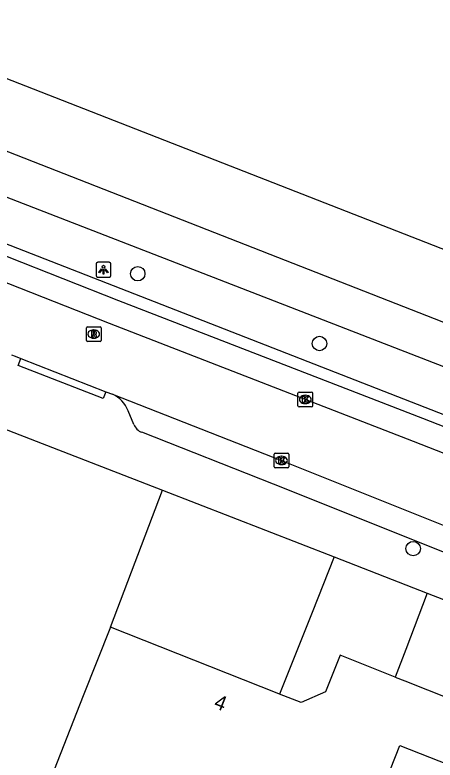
# Model space of a CAD drawing. Extents: x 160026 to 161302, y 384757 to 385701.
# Drawn here: x 160935.3 to 160963.8, y 385081.8 to 385132.3 of the extents above; entities that cross this region are included whole.
import ezdxf

# ---------------------------------------------------------------- set-up
doc = ezdxf.new("R2010")
doc.units = 0
for name, color, linetype in [('IMGEO_Boom', 7, 'Continuous'), ('IMGEO_Groenvoorziening', 7, 'Continuous'), ('IMGEO_Kolk', 7, 'Continuous'), ('IMGEO_Lichtpunt', 7, 'Continuous'), ('IMGEO_Pand', 7, 'Continuous'), ('IMGEO_Pand_nummerreeks', 7, 'Continuous'), ('IMGEO_Rijbaan_lokaal_open', 7, 'Continuous'), ('IMGEO_Rioolput', 7, 'Continuous'), ('IMGEO_Voetpad_open', 7, 'Continuous')]:
    doc.layers.add(name, color=color, linetype=linetype)

msp = doc.modelspace()

# ---------------------------------------------------------------- linework, layer by layer
at = {"layer": 'IMGEO_Boom'}
for centre in [(160943.619, 385114.739), (160955.943, 385110.01), (160962.295, 385096.114)]:
    msp.add_circle(centre, 0.489, dxfattribs=at)
at = {"layer": 'IMGEO_Groenvoorziening'}
msp.add_lwpolyline([(160941.759, 385090.782), (160945.3, 385100.073)], dxfattribs=at)
at = {"layer": 'IMGEO_Kolk'}
for p, q in [((160954.478, 385105.794), (160954.478, 385106.646)), ((160954.553, 385106.72), (160955.405, 385106.72)), ((160955.479, 385106.646), (160955.479, 385105.794)), ((160954.966, 385106.5), (160954.991, 385106.5)), ((160955.405, 385105.72), (160954.553, 385105.72)), ((160954.989, 385105.94), (160954.964, 385105.94)), ((160952.861, 385101.662), (160952.861, 385102.514)), ((160952.936, 385102.588), (160953.788, 385102.588)), ((160953.862, 385102.514), (160953.862, 385101.662)), ((160953.349, 385102.368), (160953.374, 385102.368)), ((160953.788, 385101.588), (160952.936, 385101.588)), ((160953.372, 385101.808), (160953.347, 385101.808))]:
    msp.add_line(p, q, dxfattribs=at)
for points in [[(160954.478, 385105.794), (160954.478, 385106.646)], [(160954.553, 385106.72), (160955.405, 385106.72)], [(160955.479, 385106.646), (160955.479, 385105.794)], [(160954.799, 385106.42), (160954.922, 385106.42), (160954.922, 385106.269), (160955.052, 385106.42), (160955.216, 385106.42), (160955.07, 385106.269), (160955.223, 385106.02), (160955.071, 385106.02), (160954.986, 385106.184), (160954.922, 385106.117), (160954.922, 385106.02), (160954.799, 385106.02), (160954.799, 385106.42)], [(160955.405, 385105.72), (160954.553, 385105.72)], [(160952.861, 385101.662), (160952.861, 385102.514)], [(160952.936, 385102.588), (160953.788, 385102.588)], [(160953.862, 385102.514), (160953.862, 385101.662)], [(160953.182, 385102.288), (160953.305, 385102.288), (160953.305, 385102.137), (160953.435, 385102.288), (160953.599, 385102.288), (160953.453, 385102.137), (160953.606, 385101.888), (160953.454, 385101.888), (160953.369, 385102.052), (160953.305, 385101.985), (160953.305, 385101.888), (160953.182, 385101.888), (160953.182, 385102.288)], [(160953.788, 385101.588), (160952.936, 385101.588)]]:
    msp.add_lwpolyline(points, dxfattribs=at)
for centre, start, end in [((160954.555, 385106.644), 91.552, 178.448), ((160954.555, 385106.644), 91.552, 178.448), ((160955.403, 385106.644), 1.552, 88.448), ((160955.403, 385106.644), 1.552, 88.448), ((160954.555, 385105.796), 181.552, 268.448), ((160954.555, 385105.796), 181.552, 268.448), ((160955.403, 385105.796), 271.552, 358.448), ((160955.403, 385105.796), 271.552, 358.448), ((160952.938, 385102.512), 91.552, 178.448), ((160952.938, 385102.512), 91.552, 178.448), ((160953.786, 385102.512), 1.552, 88.448), ((160953.786, 385102.512), 1.552, 88.448), ((160952.938, 385101.664), 181.552, 268.448), ((160952.938, 385101.664), 181.552, 268.448), ((160953.786, 385101.664), 271.552, 358.448), ((160953.786, 385101.664), 271.552, 358.448)]:
    msp.add_arc(centre, 0.0765, start, end, dxfattribs=at)
for centre, major_axis, ratio, start_param, end_param in [((160954.965, 385106.22), (-0.387, 0.002), 0.722429, 4.712389, 7.853982), ((160954.99, 385106.22), (-0.39, 0.002), 0.717154, 1.570796, 4.712389), ((160953.348, 385102.088), (-0.387, 0.002), 0.722429, 4.712389, 7.853982), ((160953.373, 385102.088), (-0.39, 0.002), 0.717154, 1.570796, 4.712389)]:
    msp.add_ellipse(centre, major_axis=major_axis, ratio=ratio, start_param=start_param, end_param=end_param, dxfattribs=at)
at = {"layer": 'IMGEO_Lichtpunt'}
for p, q in [((160940.795, 385115.419), (160940.795, 385114.612)), ((160940.795, 385115.419), (160940.795, 385114.612)), ((160941.697, 385115.514), (160940.889, 385115.514)), ((160941.697, 385115.514), (160940.889, 385115.514)), ((160941.791, 385114.612), (160941.791, 385115.419)), ((160941.791, 385114.612), (160941.791, 385115.419)), ((160940.889, 385114.518), (160941.697, 385114.518)), ((160940.889, 385114.518), (160941.697, 385114.518))]:
    msp.add_line(p, q, dxfattribs=at)
for points in [[(160941.169, 385115.083), (160941.208, 385115.055), (160941.02, 385114.793), (160940.982, 385114.82), (160941.169, 385115.083)], [(160941.271, 385115.035), (160941.318, 385115.035), (160941.318, 385114.713), (160941.271, 385114.713), (160941.271, 385115.035)], [(160941.381, 385115.055), (160941.419, 385115.082), (160941.606, 385114.82), (160941.567, 385114.792), (160941.381, 385115.055)]]:
    msp.add_lwpolyline(points, dxfattribs=at)
msp.add_circle((160941.294, 385115.217), 0.0994, dxfattribs=at)
for centre, start, end in [((160940.889, 385115.419), 90, 180), ((160940.889, 385115.419), 90, 180), ((160941.697, 385115.419), 0, 90), ((160941.697, 385115.419), 0, 90), ((160940.889, 385114.612), 180, 270), ((160940.889, 385114.612), 180, 270), ((160941.697, 385114.612), 270, 0), ((160941.697, 385114.612), 270, 360)]:
    msp.add_arc(centre, 0.0946, start, end, dxfattribs=at)
at = {"layer": 'IMGEO_Pand'}
for points in [[(160992.214, 385142.981), (160984.163, 385122.344), (160979.237, 385124.289), (160978.681, 385122.848), (160970.942, 385119.454), (160969.532, 385120.005), (160967.607, 385115.121), (160926.685, 385131.089), (160928.448, 385135.596)], [(160941.759, 385090.782), (160939.924, 385086.132), (160929.322, 385059.17)], [(160953.238, 385086.251), (160953.071, 385086.317), (160941.759, 385090.782)], [(160961.082, 385087.408), (160957.339, 385088.885), (160956.355, 385086.394), (160954.698, 385085.675), (160953.238, 385086.251)], [(160961.082, 385087.408), (160961.739, 385087.149), (160964.81, 385085.937)], [(160943.956, 385053.395), (160952.835, 385075.892), (160957.89, 385073.898), (160961.395, 385082.777), (160971.329, 385078.856)]]:
    msp.add_lwpolyline(points, dxfattribs=at)
at = {"layer": 'IMGEO_Rijbaan_lokaal_open'}
for points in [[(160977.62, 385097.395), (160962.326, 385103.371), (160941.705, 385111.366), (160922.805, 385118.804), (160909.363, 385124.003)], [(160935.066, 385109.251), (160935.315, 385109.156), (160935.688, 385108.996)], [(160935.688, 385108.996), (160941.459, 385106.742)], [(160941.459, 385106.742), (160941.903, 385106.573)], [(160941.903, 385106.573), (160953.362, 385102.089), (160972.36, 385094.489), (160976.252, 385093.007)]]:
    msp.add_lwpolyline(points, dxfattribs=at)
at = {"layer": 'IMGEO_Rioolput'}
for p, q in [((160940.133, 385110.226), (160940.133, 385111.078)), ((160940.208, 385111.152), (160941.06, 385111.152)), ((160941.134, 385111.078), (160941.134, 385110.226)), ((160940.621, 385110.932), (160940.646, 385110.932)), ((160941.06, 385110.152), (160940.208, 385110.152)), ((160940.644, 385110.372), (160940.619, 385110.372))]:
    msp.add_line(p, q, dxfattribs=at)
for points in [[(160940.133, 385110.226), (160940.133, 385111.078)], [(160940.208, 385111.152), (160941.06, 385111.152)], [(160941.134, 385111.078), (160941.134, 385110.226)], [(160940.722, 385110.85), (160940.47, 385110.852), (160940.47, 385110.452)], [(160940.47, 385110.452), (160940.594, 385110.452), (160940.594, 385110.614), (160940.605, 385110.614)], [(160940.648, 385110.771), (160940.594, 385110.771), (160940.594, 385110.69)], [(160940.594, 385110.69), (160940.646, 385110.69)], [(160940.652, 385110.585), (160940.723, 385110.452), (160940.863, 385110.452), (160940.798, 385110.578)], [(160941.06, 385110.152), (160940.208, 385110.152)]]:
    msp.add_lwpolyline(points, dxfattribs=at)
for centre, radius, start, end in [((160940.21, 385111.076), 0.0765, 91.552, 178.448), ((160940.21, 385111.076), 0.0765, 91.552, 178.448), ((160941.058, 385111.076), 0.0765, 1.552, 88.448), ((160941.058, 385111.076), 0.0765, 1.552, 88.448), ((160940.604, 385110.561), 0.0533, 26.0293, 88.6989), ((160940.63, 385110.879), 0.19, 274.7715, 282.9687), ((160940.654, 385110.675), 0.0964, 77.0061, 93.1865), ((160940.668, 385110.732), 0.0378, 276.6634, 79.6772), ((160940.721, 385110.74), 0.109, 350.3612, 89.416), ((160940.719, 385110.74), 0.112, 277.5842, 350.9817), ((160940.703, 385110.525), 0.108, 29.5134, 73.7905), ((160940.21, 385110.228), 0.0765, 181.552, 268.448), ((160940.21, 385110.228), 0.0765, 181.552, 268.448), ((160941.058, 385110.228), 0.0765, 271.552, 358.448), ((160941.058, 385110.228), 0.0765, 271.552, 358.448)]:
    msp.add_arc(centre, radius, start, end, dxfattribs=at)
for centre, major_axis, ratio, start_param, end_param in [((160940.62, 385110.652), (-0.387, 0.002), 0.722429, 4.712389, 7.853982), ((160940.645, 385110.652), (-0.39, 0.002), 0.717154, 1.570796, 4.712389)]:
    msp.add_ellipse(centre, major_axis=major_axis, ratio=ratio, start_param=start_param, end_param=end_param, dxfattribs=at)
at = {"layer": 'IMGEO_Voetpad_open'}
for points in [[(160983.488, 385103.946), (160971.049, 385108.813), (160965.928, 385110.817), (160910.772, 385132.398)], [(160869.082, 385129.32), (160876.218, 385126.848), (160945.3, 385100.073)], [(160912.051, 385128.714), (160970.297, 385106.149)], [(160969.185, 385103.293), (160911.031, 385125.982)], [(160910.948, 385125.197), (160923.417, 385120.373), (160942.318, 385112.935), (160962.937, 385104.941), (160975.811, 385099.911)], [(160941.459, 385106.742), (160941.278, 385106.277), (160935.507, 385108.531), (160935.688, 385108.996)], [(160943.362, 385104.533), (160942.957, 385105.456)], [(160975.16, 385091.558), (160952.823, 385100.486), (160943.901, 385104.001)], [(160945.3, 385100.073), (160956.943, 385095.561)], [(160956.943, 385095.561), (160955.443, 385091.791), (160953.238, 385086.251)], [(160956.943, 385095.561), (160963.233, 385093.095)], [(160963.233, 385093.095), (160961.792, 385089.285), (160961.082, 385087.408)], [(160963.233, 385093.095), (160966.966, 385091.636)]]:
    msp.add_lwpolyline(points, dxfattribs=at)
for centre, radius, start, end in [((160941.037, 385104.7), 2.063, 21.4892, 65.1864), ((160944.149, 385104.792), 0.829, 198.1853, 252.5637)]:
    msp.add_arc(centre, radius, start, end, dxfattribs=at)

# ---------------------------------------------------------------- texts
at = {"layer": 'IMGEO_Pand_nummerreeks'}
msp.add_text('4', height=1, rotation=338.4625, dxfattribs=at).set_placement((160948.717, 385085.348))

doc.saveas('drawing.dxf')
